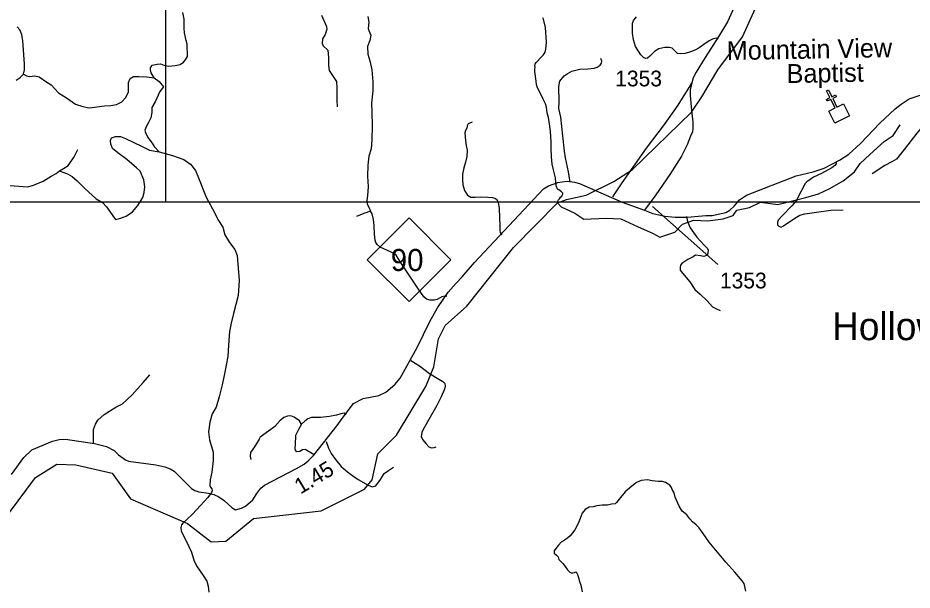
# Model space of a CAD drawing. Extents: x 1159738 to 1321356, y 736314 to 882035.
# Drawn here: x 1227297 to 1234408, y 807918 to 812467 of the extents above; entities that cross this region are included whole.
import ezdxf

# ---------------------------------------------------------------- set-up
doc = ezdxf.new("R2010")
doc.units = 0
for name, color, linetype in [('Exist Cultural Church CELL', 7, 'Continuous'), ('Exist Cultural Church Label', 7, 'Continuous'), ('Exist Geographical Mountain Summit Label', 7, 'Continuous'), ('Exist Hydrographic Creek Single Shore', 7, 'Continuous'), ('Exist Hydrographic Misc Water Feature', 7, 'Continuous'), ('Exist Road Non-System Type 51', 7, 'Continuous'), ('Exist Road Primary NC Attributed', 7, 'Continuous'), ('Exist Road Primary NC Mileage Hundredths English Label', 7, 'Continuous'), ('Exist Road Primary NC Shield CELL', 7, 'Continuous'), ('Exist Road Primary NC Shield Number Label', 7, 'Continuous'), ('Exist Road Secondary Type 51 Attributed', 7, 'Continuous'), ('Exist Road Secondary Type 51 Number Label', 7, 'Continuous'), ('Map Preparation Inset Cut Line', 7, 'Continuous')]:
    doc.layers.add(name, color=color, linetype=linetype)

msp = doc.modelspace()

# ---------------------------------------------------------------- linework, layer by layer
at = {"layer": 'Exist Cultural Church CELL'}
msp.add_lwpolyline([(1233745.3, 811725), (1233796.2, 811750.6), (1233762.2, 811818.7), (1233733.5, 811804.3), (1233726.4, 811818.6), (1233755, 811832.9), (1233728.1, 811886.7), (1233742.4, 811893.9), (1233769.3, 811840.1), (1233798, 811854.4), (1233805.1, 811840.1), (1233776.5, 811825.8), (1233810.5, 811757.7), (1233862.2, 811783.4), (1233909.8, 811688.2), (1233792.9, 811629.8)], close=True, dxfattribs=at)
at = {"layer": 'Exist Hydrographic Creek Single Shore'}
msp.add_lwpolyline([(1227230.4, 808535.1), (1227437.4, 808813.3), (1227606.4, 808918.2), (1227756.4, 808915.2), (1228047.4, 808847), (1228191.4, 808643.8), (1228645.4, 808447.6), (1228833.5, 808302.8), (1228950.4, 808307), (1229171.4, 808486.3), (1229707.4, 808547.8), (1230053.4, 808721.5), (1230113.4, 808795.7), (1230160.5, 809001.6), (1230306.5, 809149.7), (1230541.4, 809535.6), (1230603.4, 809691.9), (1230642.4, 809914.3), (1230695.4, 810021.7), (1230866.4, 810175.8), (1231237.4, 810641), (1231587.9, 810996.1), (1231658.4, 811022.3), (1231815.8, 811056.7), (1232036.1, 811165.5), (1232184.8, 811262.8), (1232654, 811718), (1232735.4, 811838.7), (1232863.7, 812054.1), (1233058.3, 812317.5), (1233212.7, 812658.2)], dxfattribs=at)
at = {"layer": 'Exist Hydrographic Misc Water Feature'}
for points in [[(1231587.9, 810996.1), (1231588, 811000.1), (1231590.3, 811008.1), (1231594.5, 811017.9), (1231602.8, 811027.7), (1231613.1, 811041.5), (1231621.3, 811049.3), (1231625.6, 811055.2), (1231629.9, 811069.1), (1231629.9, 811073.1), (1231626.2, 811079.2), (1231620.2, 811083.3), (1231598.7, 811099.9), (1231588.7, 811106.2), (1231579.3, 811126.4), (1231574, 811154.6), (1231573.1, 811194.6), (1231556.7, 811259), (1231545.9, 811305.4), (1231541.4, 811363.6), (1231537, 811427.7), (1231536.4, 811481.7), (1231532.5, 811563.9), (1231524.2, 811624.2), (1231517.4, 811674.4), (1231506.4, 811712.7), (1231499.5, 811756.9), (1231492.2, 811783.1), (1231473.1, 811819.6), (1231456.1, 811860), (1231431.3, 811904.7), (1231425.6, 811918.8), (1231420.1, 811937), (1231418.8, 811963.1), (1231408.7, 812041.4), (1231407.3, 812059.5), (1231409.6, 812075.5), (1231408, 812087.5), (1231410.2, 812099.4), (1231418.7, 812113.2), (1231459.8, 812156.2), (1231474.1, 812171.8), (1231482.3, 812181.6), (1231490.7, 812193.4), (1231495.3, 812217.3), (1231500.8, 812273.2), (1231491.9, 812391.5), (1231475.5, 812455.9), (1231471.8, 812468.1)], [(1231587.9, 810996.1), (1231618.4, 810965.1), (1231727.1, 810913.6), (1231798.6, 810867.8), (1231976, 810873.5), (1232090.4, 810870.6), (1232230.6, 810804.8), (1232342.2, 810756.1), (1232402.2, 810724.6), (1232522.4, 810764.7), (1232582.5, 810827.7), (1232671.2, 810859.2), (1232782.7, 810853.4), (1232905.7, 810870.6), (1232984.5, 810896.3), (1233013.1, 810939.3), (1233116.1, 810959.3), (1233201.9, 811002.3), (1233339.2, 810982.2), (1233456.5, 811013.7), (1233562.4, 811039.5), (1233662.5, 811068.1), (1233754.1, 811111.1), (1233859.9, 811171.2), (1233948.6, 811242.7), (1233994.4, 811308.6), (1234071.6, 811380.2), (1234186, 811483.2), (1234257.6, 811531.9), (1234313.8, 811616.5)]]:
    msp.add_lwpolyline(points, dxfattribs=at)
at = {"layer": 'Exist Road Non-System Type 51'}
for points in [[(1228380.1, 811991.1), (1228356.1, 812029.3), (1228350.6, 812053.3), (1228352.4, 812070), (1228363.5, 812090.3), (1228404.2, 812099.6), (1228430.1, 812101.4), (1228457.8, 812092.2), (1228494.8, 812082.9), (1228546.5, 812088.5), (1228587.2, 812095.9), (1228614.9, 812114.4), (1228629.7, 812134.7), (1228644.5, 812158.8), (1228644.5, 812184.7), (1228642.7, 812230.9), (1228642.7, 812258.7), (1228635.3, 812288.3), (1228622.3, 812349.3), (1228618.6, 812386.3), (1228618.6, 812456.6), (1228609.4, 812510.3)], [(1229712.2, 812488.7), (1229750.6, 812399), (1229752.4, 812378.6), (1229741.3, 812336.1), (1229719.1, 812300.9), (1229715.5, 812260.2), (1229728.4, 812241.7), (1229761.7, 812210.3), (1229767.2, 812152.9), (1229767.2, 812088.2), (1229772.8, 812049.3), (1229830.1, 811962.4), (1229833.8, 811907.6), (1229833.8, 811813.3), (1229835.6, 811759.6)], [(1230078.5, 812479.1), (1230088.7, 812432.2), (1230082.9, 812382.4), (1230088.7, 812366.3), (1230103.4, 812329.7), (1230094.6, 812287.2), (1230077, 812238.8), (1230078.5, 812178.8), (1230096, 812126.8), (1230110.7, 812055), (1230119.5, 811959.7), (1230119.5, 811886.5), (1230107.8, 811788.3), (1230110.7, 811718), (1230113.6, 811607.8), (1230110.7, 811497.9), (1230106.3, 811424.7), (1230088.7, 811367.5), (1230078.5, 811297.2), (1230077, 811209.3), (1230082.9, 811125.1), (1230077, 811056.2), (1230072.6, 811015.2), (1230075.6, 810987.3), (1230087.3, 810962.4), (1230100.3, 810931.7)], [(1232869.3, 812300.2), (1232851.8, 812306.1), (1232825.4, 812301.7), (1232794.7, 812285.6), (1232752.2, 812256.3), (1232715.6, 812228.4), (1232679, 812210.9), (1232646.8, 812197.7), (1232602.9, 812184.5), (1232566.3, 812181.6), (1232541.4, 812183), (1232516.5, 812209.4), (1232498.9, 812227), (1232479.9, 812232.8), (1232440.4, 812232.8), (1232395, 812221.1), (1232358.4, 812200.6), (1232321.8, 812162.5), (1232304.2, 812146.4), (1232288.1, 812144.9), (1232272, 812152.3), (1232250.1, 812172.8), (1232209.1, 812240.2), (1232193, 812291.4), (1232184.2, 812344.2), (1232184.2, 812421.8), (1232193, 812446.7), (1232216.4, 812474.6)], [(1227284.3, 811972.7), (1227314.8, 811993), (1227341.2, 812019.4), (1227349.3, 812054), (1227349.3, 812102.7), (1227335.1, 812285.4), (1227329, 812336.2), (1227312.7, 812372.8), (1227290.4, 812395.1)], [(1231688.3, 811159.8), (1231676, 811243.4), (1231652.6, 811355.3), (1231642.8, 811408.2), (1231630.5, 811528.8), (1231613.3, 811677.6), (1231599.9, 811745.7), (1231601.1, 811796.1), (1231598.6, 811922.8), (1231607.2, 811963.4), (1231641.7, 812006.4), (1231665, 812022.4), (1231703.1, 812044.6), (1231765.8, 812058.1), (1231828.5, 812063), (1231880.1, 812067.9), (1231904.7, 812075.3), (1231928, 812091.3), (1231937.9, 812106.1), (1231940.3, 812123.3), (1231932.9, 812143)], [(1227341.2, 812019.4), (1227365.5, 812007.3), (1227389.8, 812001.2), (1227430.4, 812007.3), (1227467, 811997.2), (1227527.8, 811956.6), (1227560.3, 811934.2), (1227619.1, 811871.3), (1227684.1, 811830.7), (1227755.1, 811781.9), (1227814, 811763.6), (1227862.7, 811751.5), (1227885, 811753.5), (1227984.4, 811767.7), (1228035.1, 811769.7), (1228079.8, 811777.9), (1228122.4, 811800.2), (1228152.8, 811830.7), (1228167, 811855), (1228177.2, 811879.4), (1228177.2, 811926.1), (1228177.2, 811952.5), (1228189.4, 811985), (1228215.7, 812001.2), (1228258.3, 812001.2), (1228321.3, 811999.2), (1228380.1, 811991.1), (1228420.7, 811960.6), (1228455.2, 811920)], [(1228455.2, 811920), (1228426.1, 811882.1), (1228387.6, 811798.8), (1228363.2, 811754.2), (1228361.2, 811715.6), (1228355.1, 811672.9), (1228334.8, 811634.4), (1228316.6, 811601.9), (1228306.4, 811573.4), (1228312.5, 811555.2), (1228330.8, 811516.6), (1228365.3, 811469.9), (1228381.5, 811445.5), (1228421.1, 811401.3)], [(1232028.6, 811044.3), (1232102.4, 811156.2), (1232296.5, 811430.4), (1232437.9, 811619.8), (1232548.4, 811773), (1232635.6, 811914.4), (1232655.3, 811951.3)], [(1234747.3, 811904.7), (1234711, 811869.5), (1234694.9, 811834.3), (1234688.2, 811803), (1234682.8, 811773), (1234670.8, 811753.5), (1234646.6, 811732.7), (1234618.4, 811710.5), (1234551.3, 811661), (1234509.6, 811625.8), (1234446.5, 811551.6), (1234374, 811456.5), (1234284.7, 811343.8), (1234245.8, 811321.6), (1234192.1, 811292.9), (1234091.3, 811226.5)], [(1230909.4, 811637.4), (1230876.4, 811624.7), (1230868.8, 811608.1), (1230866.2, 811590.3), (1230857.3, 811571.3), (1230852.2, 811553.4), (1230856, 811491.1), (1230861.1, 811451.7), (1230868.8, 811414.8), (1230866.2, 811365.2), (1230857.3, 811320.6), (1230842.1, 811274.8), (1230833.2, 811223.9), (1230831.9, 811180.7), (1230835.7, 811138.7), (1230848.4, 811095.4), (1230872.6, 811057.3), (1230899.3, 811042), (1230932.3, 811040.7), (1230976.8, 811043.3), (1231032.8, 811042), (1231072.2, 811039.5), (1231090, 811034.4), (1231102.4, 811024.7), (1231115.2, 811003.1), (1231124.1, 810950.9), (1231127.9, 810879.7), (1231130.4, 810814.8), (1231130.4, 810777.9), (1231133, 810761.4), (1231144.4, 810743.6)], [(1227626.6, 811249.9), (1227653.8, 811241.6), (1227691.4, 811226.9), (1227729.1, 811206), (1227768.8, 811170.4), (1227829.5, 811109.7), (1227919.5, 811028), (1227969.2, 810999.3), (1228002.7, 810965.8), (1228065.5, 810875.8), (1228073.8, 810863.2), (1228105.2, 810871.6), (1228157.5, 810890.5), (1228207.7, 810926.1), (1228251.7, 810976.3), (1228289.3, 811039.1), (1228301.9, 811078.9), (1228306.1, 811125), (1228297.7, 811179.4), (1228268.4, 811248.5), (1228241.2, 811275.7), (1228163.8, 811340.6), (1228090.6, 811393), (1228048.7, 811428.5), (1228036.2, 811464.1), (1228032, 811491.4), (1228042.4, 811512.3), (1228073.8, 811522.8), (1228113.6, 811524.9), (1228153.3, 811508.1), (1228281, 811447.4), (1228343.7, 811416), (1228421.1, 811401.3), (1228525.8, 811374.1), (1228617.2, 811340.5), (1228669.5, 811302.8), (1228709.3, 811254.6), (1228732.3, 811196), (1228792.9, 811041.1), (1228859.9, 810919.6), (1228887.1, 810865.2), (1228926.8, 810804.5), (1228943.6, 810741.7), (1228979.2, 810680.9), (1229021, 810626.5), (1229039.6, 810577.1), (1229045.9, 810508), (1229056.4, 810380.3), (1229048, 810258.9), (1229012.4, 810116.5), (1228993.6, 810039.6), (1228978.9, 809974.6), (1228970.6, 809865.8), (1228966.4, 809774.6), (1228939.2, 809636.4), (1228922.5, 809550.6), (1228897.4, 809454.3), (1228872.3, 809372.6), (1228843, 809320.3), (1228822.1, 809253.3), (1228813.7, 809175.8), (1228820.1, 809111.9), (1228849.3, 809015.6), (1228849.3, 808948.6), (1228838.9, 808854.4), (1228826.3, 808793.7), (1228824.2, 808749.7), (1228827.4, 808736.6), (1228838.9, 808722), (1228841, 808706.3), (1228836.8, 808693.7)], [(1226631.2, 810917.5), (1226652.2, 810919.6), (1226677.3, 810930), (1226710.7, 810959.4), (1226786.1, 811020.1), (1226855.1, 811057.8), (1226943, 811101.7), (1227001.6, 811118.5), (1227045.5, 811128.9), (1227118.7, 811135.2), (1227196.1, 811135.2), (1227267.3, 811133.1), (1227338.4, 811126.9), (1227376.1, 811122.7), (1227422.1, 811137.3), (1227497.4, 811168.7), (1227561.7, 811208.1), (1227601.5, 811231.1), (1227626.6, 811249.9), (1227660, 811268.8), (1227693.5, 811291.8), (1227704, 811304.4), (1227743.7, 811363), (1227773, 811421.6)], [(1233805.1, 811325.8), (1233803.4, 811307.7), (1233793.6, 811292.9), (1233768.9, 811274.8), (1233688.4, 811230.4), (1233622.6, 811200.8), (1233570, 811164.6), (1233555.2, 811146.5), (1233540.4, 811118.5), (1233512.5, 811065.9), (1233487.8, 811016.5), (1233451.7, 810972.1), (1233374.4, 810893.2), (1233343.2, 810858.6), (1233336.6, 810842.2), (1233336.6, 810822.4), (1233348.1, 810810.9), (1233366.2, 810802.7), (1233384.3, 810812.6), (1233474.7, 810875.1), (1233514.1, 810898.1), (1233553.6, 810908), (1233647.3, 810922.8), (1233762.3, 810939.2), (1233861, 810940.9)], [(1230100.3, 810931.7), (1230047.7, 810912.6), (1229990.6, 810887.7)], [(1230707.7, 810252.8), (1230693, 810255.7), (1230668.1, 810249.9), (1230631.5, 810227.9), (1230611, 810223.5), (1230575.9, 810223.5), (1230546.6, 810230.8), (1230526.1, 810249.9), (1230482.2, 810310), (1230344.6, 810518), (1230321.2, 810554.6), (1230305.1, 810581), (1230290.4, 810594.2), (1230265.5, 810604.4), (1230177.7, 810644), (1230154.3, 810666), (1230144, 810682.1), (1230138.2, 810701.1), (1230133.8, 810748), (1230130.8, 810816.9), (1230125.2, 810862.9), (1230113.5, 810909.7), (1230100.3, 810931.7)], [(1232613.7, 810888.1), (1232621, 810848.8), (1232643.1, 810797.1), (1232694.8, 810723.3), (1232753.8, 810659.4), (1232779.6, 810634.8), (1232786.9, 810620), (1232784.5, 810595.4), (1232777.1, 810581.9), (1232752.5, 810570.8), (1232724.3, 810575.8), (1232686.2, 810580.7), (1232666.5, 810568.4), (1232623.5, 810546.2), (1232576.8, 810515.5), (1232565.7, 810500.7), (1232563.3, 810483.5), (1232564.5, 810461.4), (1232582.9, 810438), (1232639.5, 810367.9), (1232680, 810306.9), (1232721.8, 810271.3), (1232777.1, 810217.2), (1232821.3, 810170.4), (1232852.1, 810153.2), (1232880.3, 810142.1)], [(1230420.6, 809744.1), (1230490.6, 809699.9), (1230570.5, 809640.8), (1230645.5, 809594.1), (1230676.2, 809575.6), (1230691, 809560.9), (1230694.6, 809540), (1230688.5, 809514.2), (1230662.7, 809453.9), (1230629.5, 809386.2), (1230575.4, 809291.5), (1230518.9, 809194.8), (1230509.1, 809170.2), (1230504.2, 809135.8), (1230516.5, 809112.4), (1230541.1, 809084.1), (1230565.6, 809055.8), (1230586.5, 809049.7), (1230607.4, 809052.1), (1230622.2, 809057)], [(1227896.8, 809084), (1227896.8, 809136.7), (1227898.8, 809195.6), (1227913, 809236.2), (1227933.3, 809268.7), (1227984, 809313.4), (1228075.4, 809372.3), (1228128.1, 809398.7), (1228205.2, 809469.8), (1228292.5, 809567.2), (1228347.3, 809628.2)], [(1229551.3, 809236.5), (1229535.1, 809262.9), (1229494.5, 809293.3), (1229468.1, 809303.5), (1229439.7, 809301.4), (1229411.3, 809289.3), (1229378.8, 809264.9), (1229340.3, 809218.2), (1229307.8, 809193.8), (1229271.3, 809167.4), (1229222.6, 809134.9), (1229214.4, 809116.7), (1229177.9, 809055.7), (1229147.5, 809011.1), (1229143.4, 808982.6), (1229149.5, 808956.2)], [(1229906.4, 809313.6), (1229890.2, 809323.8), (1229865.8, 809319.7), (1229829.3, 809307.5), (1229774.5, 809299.4), (1229703.5, 809291.3), (1229632.5, 809289.3), (1229602, 809279.1), (1229577.7, 809260.8), (1229551.3, 809236.5), (1229529, 809193.8), (1229504.6, 809147.1), (1229500.6, 809076), (1229498.5, 809043.6), (1229500.6, 809031.4), (1229510.7, 809021.2), (1229539.1, 809023.3), (1229559.4, 809035.4), (1229581.7, 809037.5), (1229638.5, 809002.9), (1229654.8, 808992.8)], [(1229747.9, 809098.4), (1229766.1, 809047.7), (1229788.4, 809005), (1229822.9, 808956.3), (1229867.6, 808901.5), (1229885.8, 808885.2), (1229930.5, 808848.7), (1230003.5, 808797.9), (1230082.7, 808753.2), (1230115.1, 808739), (1230143.6, 808747.1), (1230180.1, 808797.9), (1230210.5, 808844.6), (1230245, 808869), (1230283.6, 808895.4)], [(1232482.3, 808751.7), (1232446.4, 808773.5), (1232422.3, 808781.1), (1232387.3, 808781.1), (1232341.4, 808787.7), (1232303.2, 808794.3), (1232254, 808789.9), (1232215.7, 808772.4), (1232178.5, 808744), (1232127.2, 808698), (1232088.9, 808655.3), (1232056.1, 808614.9), (1232047.3, 808605), (1232016.7, 808600.6), (1231986.1, 808594.1), (1231942.4, 808594.1), (1231902, 808588.6), (1231871.3, 808581), (1231839.6, 808576.6), (1231807.9, 808559.1), (1231785, 808529.5), (1231767.5, 808486.9), (1231751.1, 808447.5), (1231724.9, 808398.3), (1231688.4, 808348.2), (1231667.6, 808329.6), (1231637, 808308.9), (1231616.2, 808299), (1231595.4, 808276), (1231574.7, 808249.8), (1231561.6, 808231.2), (1231561.6, 808211.5), (1231579, 808196.2), (1231594.4, 808183.1), (1231597.6, 808162.3), (1231631.5, 808130.5), (1231650, 808105), (1231668.6, 808079.8), (1231687.2, 808060.1), (1231696, 808054.6), (1231709.1, 808055.7), (1231722.2, 808059), (1231734.2, 808062.3), (1231740.8, 808054.6), (1231750.6, 808033.9), (1231755, 808018.5), (1231759.4, 807994.5), (1231774.7, 807957.3), (1231783.4, 807904.8)], [(1233085.2, 807909.3), (1233072.1, 807969.5), (1233055.7, 807992.5), (1232997.8, 808061.4), (1232925.6, 808141.3), (1232794.7, 808299.3), (1232745.5, 808367.2), (1232712.7, 808415.3), (1232689.7, 808437.2), (1232661.3, 808461.2), (1232639.4, 808484.2), (1232617.6, 808515.9), (1232580.7, 808546), (1232554.5, 808586.5), (1232524.9, 808656.5), (1232516.2, 808692.6), (1232498.7, 808716.7), (1232494.3, 808734.2), (1232482.3, 808751.7)], [(1228836.8, 808693.7), (1228807.8, 808653.6), (1228749.2, 808590.8), (1228686.4, 808521.7), (1228640.4, 808479.8), (1228609, 808450.5), (1228598.5, 808435.9), (1228592.3, 808417), (1228594.4, 808387.7), (1228636.2, 808310.3), (1228678, 808220.2), (1228699, 808149), (1228722, 808103), (1228770.1, 808033.9), (1228799.4, 807989.9), (1228809.9, 807948), (1228816.1, 807902)]]:
    msp.add_lwpolyline(points, dxfattribs=at)
at = {"layer": 'Exist Road Primary NC Attributed'}
for points in [[(1232279.9, 810937.3), (1232345.7, 810911.2), (1232442.4, 810891.7), (1232524.3, 810882.5), (1232622.4, 810882.5), (1232767.4, 810896.9), (1232817.1, 810896.9), (1232927.8, 810921), (1232957.4, 810939.2), (1232992.3, 810970.5), (1233035.3, 811020), (1233091.7, 811057.8), (1233485.1, 811211.5), (1233622, 811242.8), (1233707.6, 811273.4), (1233830.9, 811334.6), (1233904, 811384.8), (1233998, 811468.2), (1234151.8, 811630.4), (1234272.6, 811745), (1234321.6, 811782.2), (1234384.7, 811822.6), (1234486.8, 811857.7)], [(1227245.2, 808837.7), (1227345.2, 808972.6), (1227407, 809032.5), (1227570.8, 809102.8), (1227625.9, 809115.9), (1227676.2, 809117.8), (1227905.8, 809084), (1228001.2, 809060.5), (1228062.3, 809027.3), (1228097.2, 808993.4), (1228152.2, 808953), (1228176.4, 808943.9), (1228393.9, 808913.9), (1228465.8, 808898.9), (1228508.7, 808882), (1228539.6, 808863.8), (1228677.9, 808725.7), (1228704.8, 808710), (1228737, 808699.6), (1228813.6, 808689.2), (1228855.2, 808677.5), (1228894.1, 808660.5), (1228937.8, 808629.9), (1228999.5, 808572.6), (1229027.1, 808556.3), (1229075.4, 808570.6), (1229106.3, 808586.3), (1229164, 808635.8), (1229196.3, 808686.6), (1229228.5, 808728.3), (1229258, 808753), (1229512.5, 808884), (1229572.9, 808920.4), (1229606.5, 808946.5), (1229646.8, 808986.9), (1229835.4, 809226), (1229874.4, 809283.3), (1229966.3, 809400.3), (1230041.3, 809440.6), (1230167.8, 809465), (1230224.1, 809492.4), (1230295.3, 809552.3), (1230336.3, 809603.8), (1230471.9, 809846.1), (1230573.7, 810053.7), (1230632.5, 810161.6), (1230717.8, 810285.5), (1230781.7, 810358.1), (1230829.1, 810407.1), (1230928, 810522.6), (1231477.7, 811108.1), (1231516.3, 811131.2), (1231591.1, 811157.5), (1231625.3, 811164.2), (1231665.4, 811169.2), (1231723.1, 811162.2), (1231762.8, 811149.2), (1232102.7, 811002.4), (1232279.9, 810937.3)]]:
    msp.add_lwpolyline(points, dxfattribs=at)
at = {"layer": 'Exist Road Primary NC Shield CELL'}
msp.add_lwpolyline([(1230075, 810544.5), (1230408, 810877.5), (1230741, 810544.5), (1230408, 810211.5)], close=True, dxfattribs=at)
at = {"layer": 'Exist Road Secondary Type 51 Attributed'}
msp.add_lwpolyline([(1232992.3, 812550.9), (1232938.6, 812434.9), (1232870.8, 812320.9), (1232762.7, 812150.9), (1232690.2, 812036.2), (1232667.3, 811989.3), (1232655.2, 811950.2), (1232643.2, 811895.5), (1232641.8, 811851.2), (1232654.6, 811729.4), (1232665.3, 811636.9), (1232665.3, 811588.7), (1232661.3, 811560), (1232645.2, 811527.5), (1232619, 811456.5), (1232573.3, 811367.9), (1232480.7, 811223.2), (1232371.2, 811061), (1232279.9, 810937.3)], dxfattribs=at)
at = {"layer": 'Exist Road Secondary Type 51 Number Label'}
msp.add_line((1232343.7, 810967), (1232864.2, 810506), dxfattribs=at)
at = {"layer": 'Map Preparation Inset Cut Line'}
for points in [[(1228470.6, 811005.5), (1261974.5, 811005.5), (1261974.5, 834521.3), (1228470.6, 834521.3)], [(1213574.8, 811005.5), (1289258, 811005.5), (1289258, 782300.2), (1274049.2, 782296.9), (1274049.2, 766757), (1213574.8, 766757)]]:
    msp.add_lwpolyline(points, close=True, dxfattribs=at)

# ---------------------------------------------------------------- texts
at = {"layer": 'Exist Cultural Church Label'}
for s, p in [('Mountain View', (1232935.1, 812131)), ('Baptist', (1233411.2, 811948.7))]:
    msp.add_text(s, height=150, rotation=1.05203, dxfattribs=at).set_placement(p)
at = {"layer": 'Exist Geographical Mountain Summit Label'}
msp.add_text('Holloway Mountain', height=220, dxfattribs=at).set_placement((1233772, 809905))
at = {"layer": 'Exist Road Primary NC Mileage Hundredths English Label'}
msp.add_text('1.45', height=125, rotation=31.11985, dxfattribs=at).set_placement((1229544.2, 808677.1))
at = {"layer": 'Exist Road Primary NC Shield Number Label'}
msp.add_text('90', height=175, dxfattribs=at).set_placement((1230262.1, 810454.8))
at = {"layer": 'Exist Road Secondary Type 51 Number Label'}
for p in [(1232046.9, 811922.6), (1232879.7, 810316.4)]:
    msp.add_text('1353', height=125, dxfattribs=at).set_placement(p)

doc.saveas('drawing.dxf')
